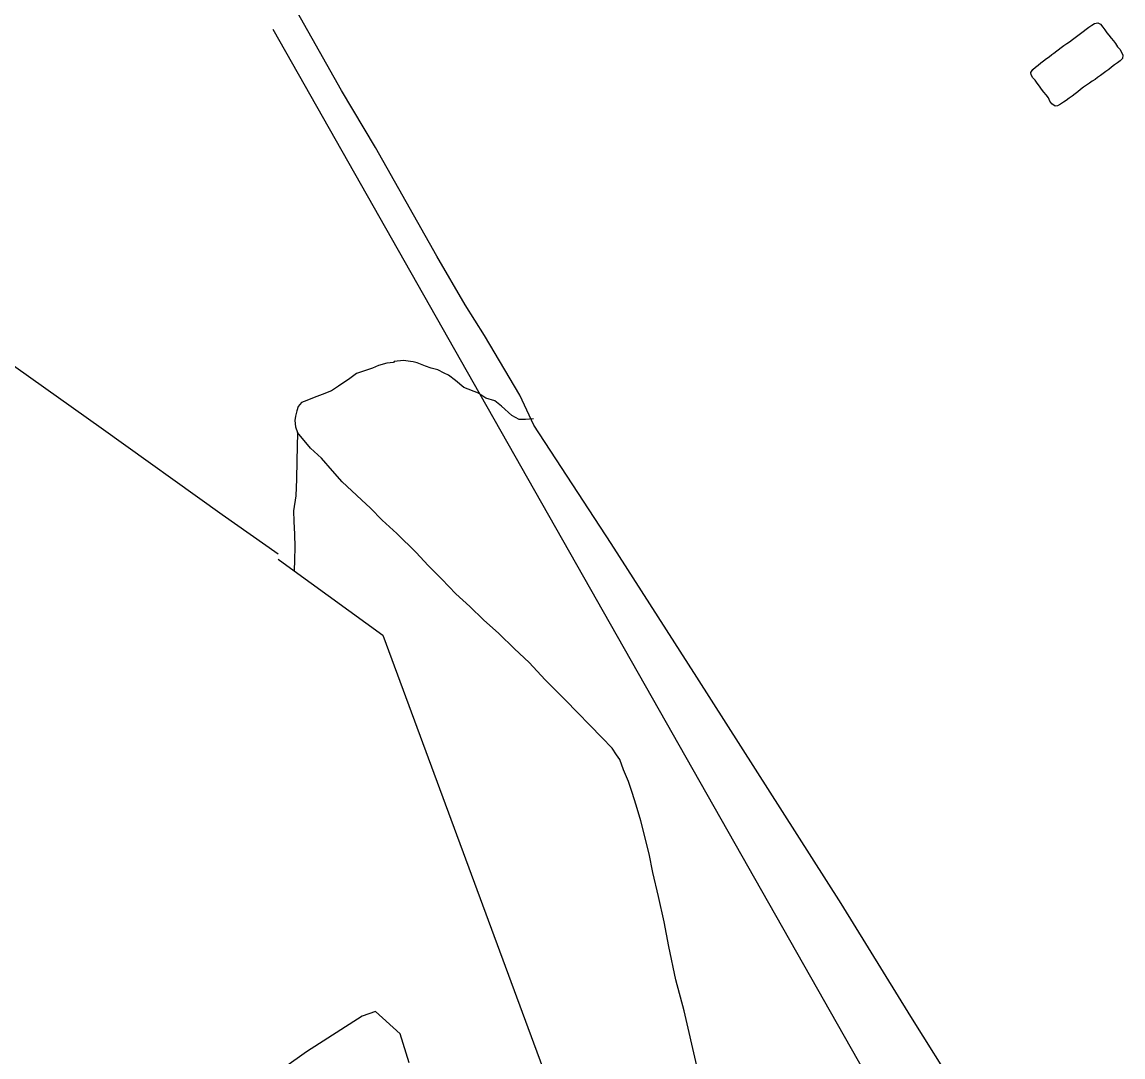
# Model space of a CAD drawing. Extents: x 1945482 to 2853149, y 66427 to 1015778.
# Drawn here: x 2300850 to 2305906, y 208065 to 212818 of the extents above; entities that cross this region are included whole.
import ezdxf

# ---------------------------------------------------------------- set-up
doc = ezdxf.new("R2010")
doc.units = 0
for name, color, linetype in [('Old_Level_28', 7, 'Continuous'), ('Old_Level_35', 7, 'Continuous'), ('Old_Level_44', 7, 'Continuous'), ('Old_Level_56', 7, 'Continuous'), ('Old_Level_60', 7, 'Continuous')]:
    doc.layers.add(name, color=color, linetype=linetype)

msp = doc.modelspace()

# ---------------------------------------------------------------- linework, layer by layer
at = {"layer": 'Old_Level_28'}
msp.add_lwpolyline([(2305898.8, 206750.7), (2305847.5, 206832.1), (2305773, 206970.3), (2305728.1, 207043.5), (2305625.1, 207192.9), (2305543.6, 207323.9), (2305294.7, 207699.1), (2305151, 207900.9), (2304932.1, 208250.8), (2304612.5, 208770.3), (2303949.7, 209808.9), (2303555.2, 210423.5), (2303200.1, 210966.9), (2303136.4, 211105), (2302973.4, 211378.5), (2302885.4, 211518.5), (2302754.5, 211742.6), (2302473.5, 212241.9), (2302316.9, 212504.2), (2301705.4, 213590.5), (2301120.7, 214610.8)], dxfattribs=at)
at = {"layer": 'Old_Level_35'}
for points in [[(2302952.7, 211108.9), (2302945.6, 211113.5), (2302878.6, 211138.9), (2302841.3, 211171.4), (2302808.3, 211196.1), (2302787.9, 211205.3), (2302759.3, 211220.1), (2302728.9, 211228.9), (2302702.6, 211237.9), (2302664, 211252.4), (2302645.8, 211257.7), (2302633.7, 211259.2), (2302601.5, 211263.9), (2302559.7, 211258.2), (2302555.9, 211254.1), (2302526, 211250.9), (2302486.3, 211241.3), (2302458.8, 211228.2), (2302385.8, 211203.3), (2302354.7, 211180.1), (2302304, 211146.1), (2302270.9, 211124.8), (2302227.6, 211107), (2302192.1, 211093.6), (2302158.6, 211080.3), (2302132.9, 211071.3), (2302117.7, 211052.7), (2302112.5, 211032.5), (2302105.4, 211008.2), (2302102.2, 210988), (2302105.4, 210958.2), (2302114.4, 210932.5)], [(2303198.4, 210995.5), (2303162.5, 210992.1), (2303132.5, 210992.9), (2303099.7, 211011.6), (2303052, 211053.7), (2303021, 211078.5), (2302980.5, 211090.9), (2302952.7, 211108.9)], [(2302114.4, 210932.5), (2302111.6, 210802.3), (2302110.9, 210718.3), (2302107.9, 210642.2), (2302096.6, 210573.7), (2302098.6, 210523.8), (2302100.9, 210465.8), (2302103.3, 210405.9), (2302101.6, 210347.8), (2302099.6, 210298.1)], [(2303948.5, 208024.3), (2303890.5, 208276.1), (2303852.8, 208418.6), (2303820.7, 208571.4), (2303798.2, 208684.6), (2303773.6, 208801.6), (2303747.2, 208912.6), (2303729.8, 208997.9), (2303691.8, 209148.5), (2303670.9, 209221.7), (2303652.6, 209279), (2303634.6, 209330.3), (2303612.4, 209383.4), (2303594.6, 209430.7), (2303579.7, 209452.1), (2303560.5, 209483.4), (2303512.5, 209531.5), (2303345.7, 209702.9), (2303251.9, 209797.2), (2303178.7, 209876.4), (2303112.2, 209939.8), (2303039.4, 210008.9), (2302968.9, 210072.1), (2302906.4, 210133.7), (2302842.1, 210191.1), (2302777.4, 210258.6), (2302714.9, 210322.1), (2302660.5, 210382), (2302571, 210468.5), (2302504.6, 210529.8), (2302450.3, 210585.7), (2302408.8, 210624.1), (2302319.5, 210706.6), (2302275.5, 210756.8), (2302225.1, 210814.9), (2302175.3, 210860.9), (2302114.4, 210932.5)]]:
    msp.add_lwpolyline(points, dxfattribs=at)
at = {"layer": 'Old_Level_44'}
msp.add_lwpolyline([(2302001.6, 212784.8), (2302952.7, 211108.9), (2305765.2, 206153.4)], dxfattribs=at)
at = {"layer": 'Old_Level_56'}
msp.add_line((2302026.2, 210351.6), (2302099.6, 210298.1), dxfattribs=at)
for points in [[(2297521.2, 213577.2), (2297739.6, 213423.6), (2298439.1, 212929.8), (2299376.9, 212262.8), (2300010.2, 211808.1), (2300554.6, 211420.6), (2301214, 210954.2), (2301768.4, 210556.7), (2302026.3, 210375.9)], [(2302099.6, 210298.1), (2302506.3, 210001.6), (2304629.3, 204261)]]:
    msp.add_lwpolyline(points, dxfattribs=at)
at = {"layer": 'Old_Level_60'}
for points in [[(2305594.2, 212432.4), (2305579.7, 212442.4), (2305570.5, 212455.4), (2305563.5, 212469.8), (2305552.5, 212483.2), (2305542.5, 212496.4), (2305532.5, 212510), (2305522.5, 212524), (2305512.5, 212536.6), (2305502.5, 212550.4), (2305492.5, 212561.8), (2305484.2, 212576), (2305482.7, 212586.8), (2305491.5, 212600.8), (2305503.5, 212611.2), (2305516.5, 212619.8), (2305529.2, 212630.4), (2305541.5, 212640), (2305554.5, 212650.4), (2305567, 212658.8), (2305579.5, 212669.2), (2305588.5, 212675.2), (2305622.5, 212700.6), (2305634.5, 212710.8), (2305648.5, 212718.8), (2305660.7, 212727.8), (2305674.2, 212737.4), (2305686.7, 212746.4), (2305698.5, 212755.8), (2305710.5, 212766.2), (2305723.2, 212774.8), (2305736.2, 212785.8), (2305749.5, 212795.2), (2305762.2, 212804.2), (2305775.7, 212812), (2305790.5, 212814.6), (2305803.5, 212808), (2305813, 212795.2), (2305823, 212782.4), (2305832.5, 212769.2), (2305841.7, 212757.2), (2305851.5, 212743.6), (2305862.5, 212731.8), (2305871.7, 212718.8), (2305881.2, 212704.8), (2305891.5, 212692.8), (2305899.7, 212680), (2305906, 212666.4), (2305903.7, 212651.2), (2305893.5, 212640.2), (2305880.5, 212630.8), (2305867.2, 212621), (2305853.2, 212611), (2305840.5, 212600.2), (2305828, 212591), (2305814.7, 212582), (2305802.2, 212571.8), (2305789.5, 212563.4), (2305777.5, 212553.6), (2305764.5, 212545.8), (2305751.7, 212536.6), (2305738.2, 212527.6), (2305724.7, 212518.4), (2305711.5, 212508), (2305698.5, 212498), (2305686.5, 212487.8), (2305673.2, 212477.8), (2305659.5, 212468), (2305645.7, 212458.2), (2305632.7, 212449.4), (2305619.7, 212440.8), (2305606, 212433.4), (2305594.2, 212432.4)], [(2302627.1, 208037.5), (2302586.1, 208170.8), (2302473.4, 208273.3), (2302412, 208252.8), (2302155.9, 208088.8), (2301438.9, 207576.2)]]:
    msp.add_lwpolyline(points, dxfattribs=at)

doc.saveas('drawing.dxf')
